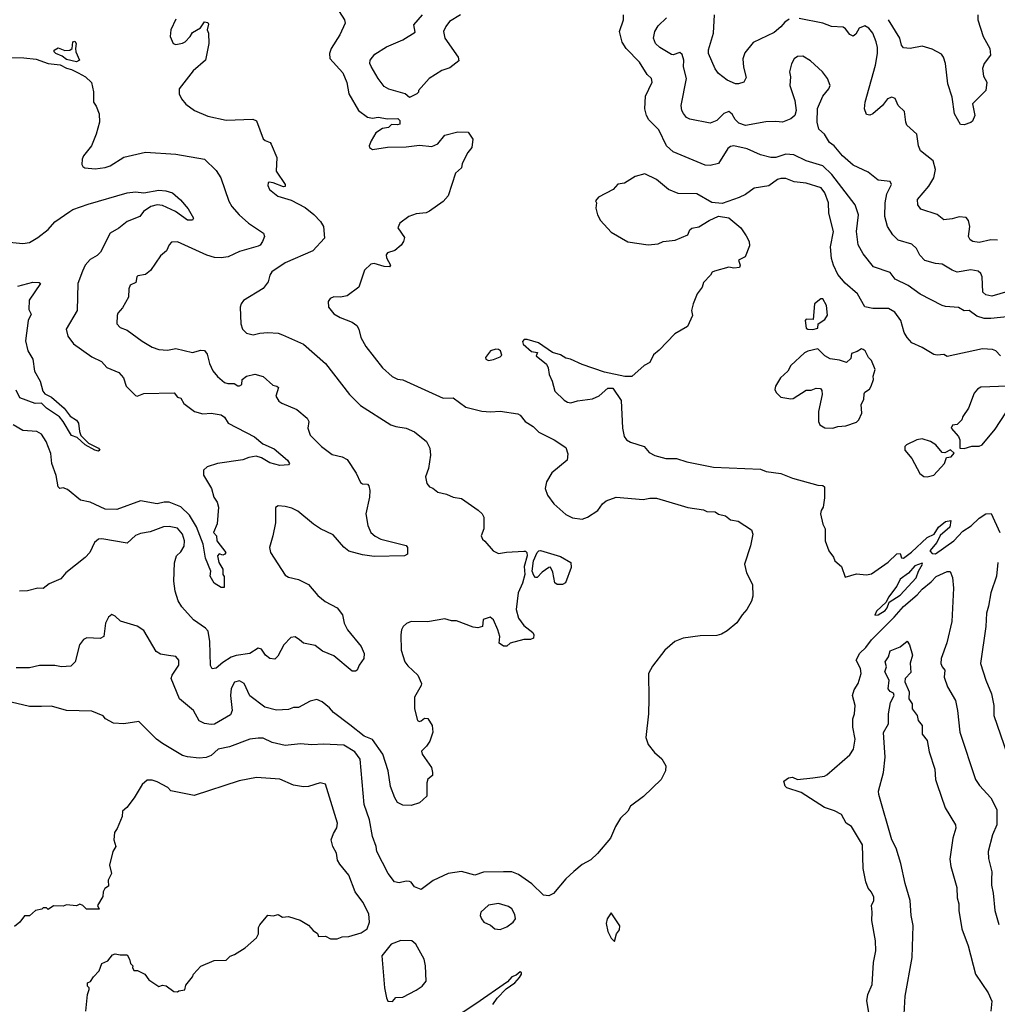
# Model space of a CAD drawing. Extents: x 1678431 to 1860718, y 384618 to 522882.
# Tile 386 of 473: x 1809006 to 1814823, y 431326 to 437186. Entities that reach past the tile are written whole.
import ezdxf

# ---------------------------------------------------------------- set-up
doc = ezdxf.new("R2010")
doc.units = 0

msp = doc.modelspace()

# ---------------------------------------------------------------- linework, layer by layer
at = {"layer": '0CON10XD'}
for points in [[(1810906.7, 437235), (1810938.8, 437185), (1810943.3, 437165), (1810912, 437095), (1810859.2, 437015), (1810850, 436985), (1810851.2, 436955), (1810929.7, 436869.7), (1810952.7, 436812.7), (1810964.3, 436745), (1811021.2, 436645), (1811076.1, 436606.1), (1811105, 436600), (1811140, 436605)], [(1809935, 437188.8), (1809906.2, 437125), (1809902, 437085), (1809920, 437045), (1809935, 437038.8), (1809975, 437046), (1809990, 437055), (1810021.2, 437085), (1810035, 437108.8), (1810083, 437137), (1810105, 437172.5), (1810125, 437170), (1810129.3, 437159.3), (1810122.5, 437125), (1810130, 437105), (1810131.2, 437045), (1810111.2, 436945), (1810037.9, 436882.1), (1809955.8, 436775), (1809955.4, 436745), (1809969.1, 436715), (1809993.8, 436683.8), (1810046.2, 436646.2), (1810125, 436611.1), (1810235, 436588.6), (1810394.1, 436594.1), (1810415, 436583.8), (1810455, 436477.5), (1810466.4, 436466.4), (1810497.5, 436455), (1810503.3, 436445), (1810536.1, 436366.1), (1810532.9, 436285), (1810585.6, 436205.6), (1810586.7, 436193.3), (1810575, 436192), (1810515, 436215.6), (1810491.1, 436218.9), (1810484.2, 436215), (1810481.7, 436198.3), (1810492.9, 436175), (1810541.2, 436135), (1810621.9, 436111.9), (1810705, 436067.9), (1810756.7, 436026.7), (1810796.2, 435985), (1810813.5, 435955), (1810819.2, 435885), (1810750.5, 435809.5), (1810585, 435739.6), (1810506.9, 435685), (1810494.5, 435665), (1810485, 435626.2), (1810455, 435585.8), (1810338.8, 435515), (1810324.4, 435495.6), (1810318.6, 435475), (1810321.4, 435375), (1810332.5, 435345), (1810355, 435320.8), (1810395, 435311.1), (1810435, 435320.9), (1810483.5, 435323.5), (1810545, 435319.4), (1810570.4, 435310.4), (1810694.5, 435254.5), (1810825, 435140.8), (1810969.2, 434955), (1811035, 434890.6), (1811215, 434775.7), (1811245, 434764.4), (1811305, 434754.3), (1811355, 434732.5), (1811426.6, 434676.6), (1811445.8, 434635.8), (1811450.8, 434595), (1811439.2, 434515), (1811420, 434465), (1811428, 434425), (1811445, 434406.7), (1811465, 434398.8), (1811495, 434374), (1811545, 434362), (1811585, 434344), (1811635, 434336.2), (1811735, 434267.5), (1811757.5, 434245), (1811767.5, 434225), (1811767.5, 434155), (1811752.5, 434115), (1811760, 434095), (1811773, 434083), (1811823.3, 434025), (1811855, 434008.8), (1811902.3, 434017.7), (1812005, 434024), (1812015, 434023.8), (1812024.2, 434014.2), (1812025.4, 433995), (1812007.8, 433932.2), (1812012.4, 433885), (1811997.3, 433832.7), (1811971.4, 433775), (1811960, 433675), (1811974.2, 433625), (1812005, 433581.2), (1812058.8, 433538.8), (1812066, 433525), (1812063.3, 433505), (1812045, 433497.5), (1812005, 433498), (1811924.1, 433475.9), (1811905, 433457.5), (1811885, 433457.5), (1811860, 433475), (1811862.5, 433515), (1811851.2, 433555), (1811826.2, 433615), (1811805, 433630), (1811764.1, 433615.9), (1811760, 433575), (1811733, 433567), (1811705, 433571.2), (1811605, 433608.8), (1811575, 433607.5), (1811535, 433620), (1811431.7, 433601.7), (1811335, 433604.2), (1811307, 433593), (1811288, 433575), (1811278.6, 433555), (1811273.1, 433525), (1811275.8, 433434.2), (1811297.1, 433365), (1811315, 433340.8), (1811376, 433285), (1811396.2, 433235), (1811395.9, 433224.1), (1811355.8, 433155), (1811355.6, 433085), (1811374, 433015), (1811385, 433010), (1811395, 433013.3), (1811415, 433030), (1811435, 433026.7), (1811461.2, 432985), (1811463.8, 432945), (1811447.3, 432892.7), (1811427.3, 432862.7), (1811397, 432833), (1811401.2, 432815), (1811456.2, 432735), (1811463.3, 432705), (1811462.5, 432687.5), (1811434.2, 432665.8), (1811428.8, 432645), (1811428.8, 432565), (1811384.6, 432525.4), (1811335, 432508.9), (1811285, 432511.5), (1811255, 432527.8), (1811238.2, 432555), (1811212.2, 432622.2), (1811199.1, 432715), (1811166.4, 432815), (1811105, 432901.6), (1811055, 432922.4), (1810969.8, 432989.8), (1810872.5, 433062.5), (1810849.8, 433089.8), (1810805.5, 433125.5), (1810775, 433139.4), (1810735, 433130), (1810665, 433092.2), (1810635, 433092.5), (1810605, 433081.4), (1810535, 433077.5), (1810464, 433094), (1810375, 433161.5), (1810341.9, 433235), (1810315, 433251.5), (1810285, 433244.2), (1810263.9, 433206.1), (1810260, 433165), (1810270, 433075), (1810260.8, 433049.2), (1810165, 432993.3), (1810145, 432990.6), (1810105, 432997.8), (1810075, 433012.5), (1810040, 433075), (1809957.8, 433145), (1809906.7, 433265), (1809913.9, 433286.1), (1809953.8, 433345), (1809953.3, 433375), (1809935, 433396.2), (1809891.4, 433401.4), (1809845, 433409.2), (1809818.8, 433425), (1809745, 433550), (1809705, 433575.8), (1809605.8, 433605.8), (1809575, 433636.7), (1809555, 433646.2), (1809535, 433630), (1809516, 433595), (1809506.2, 433515), (1809485, 433504), (1809405, 433506.7), (1809385, 433497.5), (1809362.5, 433465), (1809335.8, 433365), (1809311.2, 433338.8), (1809255.8, 433334.2), (1809215, 433343.1), (1809125, 433341.9), (1809065, 433328.6), (1808985, 433329.4)], [(1811630, 437215), (1811564.1, 437175.9), (1811541.2, 437145), (1811528.8, 437115), (1811536.2, 437075), (1811615, 436962.5), (1811618.3, 436941.7), (1811565, 436900), (1811517.3, 436882.7), (1811443.3, 436835), (1811380, 436765), (1811380, 436755), (1811370, 436745), (1811325, 436722.5), (1811300, 436745), (1811202.7, 436772.7), (1811175, 436788.8), (1811138.6, 436835), (1811096.6, 436906.6), (1811090, 436925), (1811092.5, 436945), (1811119.5, 436980.5), (1811188.8, 437025), (1811285, 437066), (1811359.3, 437110.7), (1811351.2, 437155), (1811403.3, 437215)], [(1814919.1, 435420.9), (1814785, 435406.7), (1814745, 435408.2), (1814701.1, 435421.1), (1814655, 435455.8), (1814625, 435453.1), (1814592.6, 435472.6), (1814515, 435478.1), (1814495.4, 435485.4), (1814365, 435552.5), (1814293.2, 435603.2), (1814215, 435641.5), (1814185, 435681.4), (1814086, 435715), (1814025, 435792), (1813994.5, 435845.5), (1813986, 435925), (1813997.9, 436025), (1813977.9, 436085), (1813838.3, 436265), (1813785.6, 436315.6), (1813685.9, 436345.9), (1813611.9, 436381.9), (1813565.2, 436384.8), (1813505, 436365.4), (1813475, 436366.1), (1813415, 436380.7), (1813335, 436416.7), (1813255, 436434.6), (1813235, 436430.9), (1813219.8, 436420.2), (1813165, 436330.8), (1813115, 436318.5), (1813085, 436320.9), (1812895, 436398.9), (1812854.7, 436434.7), (1812808.8, 436531.2), (1812749.1, 436589.1), (1812735, 436616.2), (1812726.2, 436655), (1812729.1, 436730.9), (1812769.2, 436815), (1812766, 436835), (1812739.5, 436859.5), (1812695, 436933.1), (1812615.5, 437015), (1812591.7, 437051.7), (1812574.5, 437115), (1812599.4, 437185), (1812599.4, 437215)], [(1814885, 435568.8), (1814789.6, 435540.4), (1814755, 435548.5), (1814736.4, 435565), (1814732.2, 435655), (1814724.5, 435674.5), (1814708.3, 435688.3), (1814665, 435697.1), (1814585, 435683.8), (1814555, 435694.6), (1814495, 435731.4), (1814455, 435735.6), (1814392.1, 435752.1), (1814362.5, 435785), (1814342.5, 435825), (1814315, 435849.2), (1814232.8, 435872.8), (1814201.4, 435905), (1814168.9, 435955), (1814153.8, 436015), (1814156.2, 436095), (1814165, 436150), (1814193.8, 436205), (1814185, 436223.3), (1814115, 436230), (1814055, 436278.8), (1813965, 436319.1), (1813901.8, 436375), (1813852.9, 436435), (1813825, 436454.3), (1813795.7, 436505), (1813761.9, 436535), (1813751.1, 436575), (1813753.6, 436656.4), (1813785, 436731.2), (1813820, 436775), (1813828, 436795), (1813812.2, 436835), (1813782.2, 436875), (1813710.7, 436940.7), (1813665, 436969.2), (1813635, 436965.8), (1813615, 436953.3), (1813597.7, 436922.3), (1813586.2, 436875), (1813593.3, 436845), (1813588.8, 436795), (1813618.6, 436705), (1813625.7, 436645), (1813618, 436615), (1813595, 436595.8), (1813545, 436575.6), (1813505, 436580.5), (1813445, 436577.5), (1813324.6, 436555.4), (1813285, 436569.5), (1813262.4, 436592.4), (1813245, 436623.8), (1813225, 436640), (1813195, 436628.1), (1813155, 436585.6), (1813115, 436570.6), (1812994.5, 436594.5), (1812974.6, 436604.6), (1812955, 436628), (1812945.5, 436645.5), (1812942.2, 436675), (1812973.9, 436835), (1812955.5, 436905), (1812956.9, 436945), (1812948.8, 436978.8), (1812935, 436990), (1812895, 436975.7), (1812885, 436978.1), (1812815, 437019.4), (1812788.6, 437045), (1812778.1, 437075), (1812784.4, 437115), (1812805, 437148.6), (1812855, 437197.8)], [(1813585, 437189.4), (1813558.2, 437171.8), (1813535, 437143.1), (1813495, 437110), (1813370.9, 437049.1), (1813320.8, 436989.2), (1813308, 436952), (1813313, 436903), (1813328.5, 436841.5), (1813315.5, 436814.5), (1813283.2, 436803.2), (1813265, 436804.5), (1813215, 436826.9), (1813164, 436865), (1813145, 436893.8), (1813104.4, 436985), (1813104.4, 437005.6), (1813134.2, 437105), (1813140.4, 437215)], [(1814825, 435874.6), (1814785, 435876.7), (1814715, 435860.7), (1814676.7, 435865), (1814662.5, 435875), (1814652.2, 435895), (1814660.4, 435955), (1814650.9, 435990.9), (1814637.9, 436007.9), (1814596.7, 436013.3), (1814555, 436000.4), (1814505, 435995.6), (1814465, 436026.7), (1814368.5, 436058.5), (1814350, 436085), (1814347.8, 436115), (1814415.7, 436194.3), (1814445.2, 436244.8), (1814455.9, 436295), (1814442.1, 436345), (1814366.9, 436405), (1814354.5, 436435), (1814345, 436503.8), (1814285, 436558), (1814277.8, 436575), (1814270.3, 436640.3), (1814233.3, 436675), (1814215, 436717.5), (1814195, 436723.8), (1814168.8, 436715), (1814140, 436675), (1814083.3, 436625), (1814065, 436617.5), (1814045, 436621.2), (1814033.1, 436655), (1814037.5, 436695), (1814098.2, 436915), (1814110.3, 436985), (1814109.4, 437019.4), (1814102.3, 437055), (1814081.8, 437105), (1814058.9, 437135), (1814035, 437149.1), (1814001.4, 437135), (1813980.3, 437099.7), (1813965, 437088), (1813945, 437098), (1813920.7, 437130.7), (1813905, 437140.8), (1813835.6, 437145.6), (1813785, 437164.3), (1813645, 437193.8)], [(1814706.2, 437215), (1814706.2, 437185), (1814738.8, 437085), (1814778.8, 437015), (1814782, 436975), (1814744.3, 436925.7), (1814735.8, 436895), (1814740.7, 436850.7), (1814761.4, 436815), (1814754.2, 436765), (1814675.8, 436685), (1814688.8, 436615), (1814675, 436582.5), (1814665, 436573.3), (1814625, 436560), (1814605, 436562.5), (1814567.5, 436625), (1814554.5, 436725.5), (1814529.6, 436805), (1814515.2, 436925.2), (1814502.9, 436962.9), (1814490.5, 436980.5), (1814435, 437010.9), (1814375, 437028.5), (1814305, 437014.2), (1814265, 437019.2), (1814253.3, 437035), (1814242.1, 437075), (1814175, 437185.8)], [(1809345, 436934.4), (1809285, 436949.4), (1809258.9, 436968.9), (1809221.2, 436985), (1809211.2, 436995), (1809211.2, 437005), (1809235, 437017.5), (1809275, 437002.5), (1809305, 437003.8), (1809317.5, 437015), (1809322.5, 437055), (1809335, 437057.5), (1809342.5, 437045), (1809337.5, 437015), (1809341.2, 436995), (1809361.2, 436945), (1809345, 436934.4)], [(1808905, 436961.4), (1809030.9, 436959.1), (1809105, 436950.4), (1809175, 436925.5), (1809247.3, 436917.3), (1809285, 436896.5), (1809315, 436890), (1809355, 436870.5), (1809397.5, 436845), (1809432.7, 436812.7), (1809445.6, 436755.6), (1809445.7, 436695.7), (1809461.7, 436671.7), (1809479.2, 436625), (1809480.8, 436575), (1809461.4, 436505), (1809432.5, 436435), (1809386.2, 436375), (1809378.8, 436355), (1809376.7, 436325), (1809382, 436312), (1809394.1, 436304.1), (1809455, 436298.6), (1809515, 436306.7), (1809545, 436316.9), (1809625, 436367.8), (1809755, 436397.3), (1809935, 436386.5), (1810105.5, 436355.5), (1810175, 436288), (1810202.5, 436245), (1810251.1, 436105), (1810268.1, 436075), (1810311.9, 436025), (1810368, 435975), (1810456.2, 435915), (1810462, 435895), (1810451.4, 435865), (1810437.1, 435845), (1810425, 435838.5), (1810315, 435805.8), (1810246.4, 435773.6), (1810205, 435767.9), (1810165, 435771.5), (1810120, 435785), (1809945, 435862.9), (1809908.9, 435861.1), (1809895, 435846.7), (1809880.7, 435809.3), (1809845, 435781.2), (1809785, 435693.8), (1809755, 435670), (1809708.8, 435661.2), (1809702.5, 435655), (1809697.3, 435622.7), (1809664.2, 435605.8), (1809656.2, 435585), (1809654, 435535), (1809618.3, 435471.7), (1809590.2, 435439.8), (1809585.5, 435424.5), (1809585, 435376.7), (1809603.5, 435353.5), (1809645, 435338.5), (1809735, 435273.5), (1809795, 435236.9), (1809835, 435222.2), (1809885, 435219.4), (1809935, 435229.5), (1810035, 435205.8), (1810085, 435218.9), (1810105, 435217.1), (1810121.1, 435195), (1810135, 435140), (1810156.3, 435096.3), (1810182.4, 435062.4), (1810225, 435026.7), (1810245, 435020), (1810281.7, 435021.7), (1810305, 435006.2), (1810315, 435006.2), (1810328.8, 435015), (1810330, 435045), (1810355, 435064), (1810405, 435075.6), (1810455, 435063.3), (1810511.7, 435011.7), (1810535.9, 435005.9), (1810546.1, 434996.1), (1810531.2, 434945), (1810548.8, 434915), (1810565, 434902.9), (1810655.7, 434865.7), (1810716.7, 434815), (1810727.5, 434795), (1810721.2, 434755), (1810735, 434713.8), (1810802.2, 434645), (1810865, 434597.8), (1810924.4, 434584.4), (1810955, 434569.2), (1811007.8, 434487.8), (1811035, 434431.2), (1811045, 434424), (1811075, 434421.2), (1811082.7, 434412.7), (1811090, 434385), (1811088.5, 434345), (1811065.4, 434245), (1811076.9, 434175), (1811095.5, 434135), (1811121.7, 434111.7), (1811155.3, 434095.3), (1811305, 434057.5), (1811314, 434045), (1811313.3, 434005), (1811295.6, 433994.4), (1811115, 433991.3), (1811045, 434002), (1810965, 434023.9), (1810935, 434046.7), (1810870.8, 434120.8), (1810796.2, 434156.2), (1810755, 434183.3), (1810660.8, 434260.8), (1810625, 434278.8), (1810585, 434287.9), (1810545, 434292), (1810528, 434282), (1810528, 434192), (1810513.3, 434115), (1810491.9, 434045), (1810499.4, 434015), (1810585, 433880), (1810605, 433868.6), (1810664.6, 433854.6), (1810725, 433824), (1810780.1, 433760.1), (1810823.8, 433723.8), (1810895.7, 433685.7), (1810927.5, 433645), (1810937.1, 433595), (1810956.5, 433555), (1811037.1, 433455), (1811055.7, 433415), (1811052.9, 433385), (1811025.5, 433344.5), (1811013.8, 433315), (1811005, 433308), (1810985, 433308), (1810875, 433399.6), (1810808.9, 433428.9), (1810765, 433460.8), (1810695.7, 433475.7), (1810672, 433495), (1810645, 433512.9), (1810620.2, 433509.8), (1810577.8, 433465), (1810542.4, 433397.6), (1810525, 433380.8), (1810495, 433384), (1810468.9, 433405), (1810445, 433440.6), (1810425, 433445.4), (1810375, 433413.3), (1810295, 433403.1), (1810265, 433392.2), (1810215, 433361.3), (1810175, 433327.3), (1810152.4, 433322.4), (1810142.1, 433342.1), (1810138, 433485), (1810126.8, 433546.8), (1810112.5, 433565), (1810041.1, 433615), (1809971.4, 433691.4), (1809948.3, 433728.3), (1809931.1, 433785), (1809922.7, 433845), (1809926.6, 433953.4), (1809938.6, 433995), (1809965, 434020), (1809985, 434053.3), (1809987.5, 434085), (1809975.3, 434125), (1809945, 434159.5), (1809895, 434170), (1809861.7, 434168.3), (1809782, 434138), (1809725, 434128.8), (1809695, 434116), (1809645, 434071.2), (1809495, 434097.1), (1809475, 434094), (1809451.2, 434075), (1809424, 434015), (1809396.2, 433985), (1809280, 433895), (1809250.7, 433859.3), (1809181.7, 433828.3), (1809145, 433800), (1809115, 433802.5), (1809053.6, 433786.4), (1809004.1, 433785.9)], [(1811140, 436605), (1811195, 436596.7), (1811257, 436597), (1811267.5, 436585), (1811267.5, 436565), (1811255, 436560), (1811218.3, 436561.7), (1811200, 436545), (1811165, 436537.5), (1811125, 436512.5), (1811096.7, 436465), (1811086.2, 436435), (1811086.7, 436425), (1811105, 436412.5), (1811195, 436428), (1811305, 436429.2), (1811385, 436438.8), (1811459.3, 436430.7), (1811495, 436447.5), (1811535, 436498.8), (1811612.3, 436517.7), (1811675, 436516), (1811703.3, 436475), (1811696.2, 436425), (1811673.3, 436395), (1811639.3, 436330.7), (1811635.9, 436304.1), (1811598.3, 436271.7), (1811555, 436137.5), (1811525, 436103.3), (1811445, 436046.2), (1811425, 436036.2), (1811365, 436030), (1811322.5, 436015), (1811267.5, 435975), (1811257, 435947), (1811295, 435890), (1811290, 435865), (1811276.7, 435845), (1811237.9, 435812.1), (1811195, 435798.6), (1811186.1, 435786.1), (1811189.2, 435769.2), (1811213.3, 435725), (1811207.5, 435715), (1811175, 435716.7), (1811115.6, 435734.4), (1811095, 435730), (1811058.8, 435695), (1811025, 435593.3), (1810955, 435542), (1810915.8, 435534.2), (1810875, 435535.8), (1810853.9, 435526.1), (1810840.7, 435509.3), (1810844.3, 435474.3), (1810876.2, 435435), (1810913.7, 435413.7), (1810985, 435386), (1811012, 435365), (1811024, 435345), (1811036, 435295), (1811065, 435241.2), (1811164.2, 435115), (1811222.4, 435062.4), (1811255, 435047.5), (1811285, 435042.9), (1811525, 434934.2), (1811585.4, 434935.4), (1811660.7, 434880.7), (1811724.4, 434864.4), (1811755, 434855.8), (1811807, 434853), (1811865, 434857.1), (1811970.7, 434840.7), (1811985, 434832), (1812014.7, 434794.7), (1812060.8, 434765), (1812095, 434730.8), (1812186.4, 434686.4), (1812255, 434639.2), (1812267.5, 434602.5), (1812264, 434565), (1812171.7, 434488.3), (1812140.8, 434435), (1812132, 434395), (1812146.8, 434356.8), (1812184.2, 434305), (1812255, 434240.8), (1812295, 434220.8), (1812352.7, 434212.7), (1812385, 434226), (1812446.2, 434265), (1812473.8, 434305), (1812495, 434323.3), (1812555, 434344), (1812715, 434330.8), (1812755, 434339.2), (1812795, 434338.6), (1812942.5, 434295), (1812982.3, 434282.3), (1813075, 434268.8), (1813095, 434260), (1813145, 434256.7), (1813165, 434243.8), (1813205, 434233.3), (1813235, 434210), (1813280.7, 434200.7), (1813360.5, 434150.5), (1813368, 434125), (1813354, 434055), (1813318.8, 433945), (1813330.8, 433895), (1813366, 433825), (1813369.2, 433755), (1813360.8, 433725), (1813332.9, 433675), (1813304.3, 433645), (1813273.6, 433596.4), (1813215, 433548), (1813181.7, 433528.3), (1813155, 433520.6), (1813055, 433518.5), (1812954.6, 433505.4), (1812905, 433485.7), (1812845, 433434.2), (1812771.2, 433338.8), (1812748, 433295), (1812750, 433145), (1812748.6, 433055), (1812731.4, 432915), (1812745, 432873.3), (1812783.8, 432825), (1812827.9, 432787.9), (1812851.2, 432745), (1812848.8, 432715), (1812823.8, 432665), (1812717.3, 432562.7), (1812640.8, 432505), (1812623.8, 432475), (1812582, 432435), (1812551.4, 432385), (1812522, 432315), (1812445, 432224.4), (1812405, 432185.6), (1812352.4, 432157.6), (1812303.3, 432116.7), (1812256.7, 432073.3), (1812182, 431985), (1812155, 431972.5), (1812122.5, 431975), (1812052.8, 432042.8), (1811975, 432099.4), (1811935, 432114.4), (1811884.4, 432115.6), (1811765, 432112.9), (1811715, 432095.8), (1811635, 432116.5), (1811555.6, 432104.4), (1811466.8, 432063.2), (1811395, 432010), (1811356, 432026), (1811335, 432052.5), (1811325, 432056.7), (1811305, 432058.8), (1811265, 432048.8), (1811235.9, 432055.9), (1811198, 432105), (1811130.8, 432235), (1811127.5, 432265), (1811105.8, 432325), (1811088.1, 432425), (1811055.6, 432515), (1811031.5, 432785), (1810999.6, 432829.6), (1810935, 432868.5), (1810814.6, 432874.6), (1810745, 432871.4), (1810677.3, 432877.3), (1810585, 432866.2), (1810508.8, 432885), (1810455, 432910), (1810425, 432910.9), (1810376.4, 432903.6), (1810255, 432858.8), (1810186.2, 432843.8), (1810145, 432807.1), (1810115, 432795.5), (1810075, 432791.1), (1810005, 432800), (1809975, 432807.1), (1809855, 432878.6), (1809820, 432905), (1809715, 433008.8), (1809625, 432995.7), (1809565, 433000), (1809517.5, 433025), (1809502.7, 433042.7), (1809435, 433070), (1809285, 433074.5), (1809195, 433100.6), (1809135, 433097.8), (1809065, 433098.1), (1808921.9, 433131.9)], [(1814842.9, 435185), (1814815, 435215.7), (1814795, 435223.3), (1814735, 435227.5), (1814525, 435181.2), (1814505, 435194), (1814465, 435189.2), (1814445, 435194.2), (1814375.6, 435235.6), (1814315, 435262), (1814285.8, 435295), (1814269.4, 435325), (1814249.4, 435395), (1814212.5, 435445), (1814175, 435467.8), (1814083, 435467), (1814035, 435477.5), (1813991.4, 435555), (1813917.1, 435617.1), (1813875, 435670), (1813847.5, 435725), (1813835.5, 435765), (1813829.6, 435835), (1813848.2, 435925), (1813820, 436035), (1813817.7, 436095), (1813796.8, 436155), (1813775, 436184.4), (1813685, 436212.5), (1813615, 436220), (1813565, 436240), (1813535, 436240.5), (1813515, 436234.4), (1813463.7, 436196.3), (1813376.4, 436183.6), (1813324.5, 436145.5), (1813288, 436128), (1813185, 436091.2), (1813125, 436098), (1813035, 436150), (1812925, 436150.5), (1812866.2, 436175), (1812795, 436235.6), (1812725, 436268.6), (1812668.3, 436251.7), (1812605, 436213.8), (1812565, 436208), (1812537.5, 436175), (1812450.7, 436129.3), (1812433, 436107), (1812437.5, 436095), (1812433.3, 436065), (1812444.1, 436024.1), (1812461.2, 435991.2), (1812525, 435921.2), (1812625, 435864.2), (1812745, 435846), (1812805, 435852.5), (1812835, 435865.8), (1812905.7, 435874.3), (1812982.5, 435905), (1812994, 435935), (1813004.5, 435945.5), (1813047.6, 435952.4), (1813108.6, 435991.4), (1813164.1, 436015.9), (1813225, 436007.5), (1813297.3, 435947.3), (1813329.5, 435899.5), (1813346.2, 435865), (1813349.3, 435840.7), (1813322.5, 435775), (1813283.3, 435755), (1813292.5, 435725), (1813288.8, 435711.2), (1813255, 435706.7), (1813225, 435713.8), (1813140.5, 435689.5), (1813126.7, 435683.3), (1813116.7, 435665), (1813075, 435622.5), (1813066.2, 435595), (1813038, 435555), (1813013.8, 435495), (1813003.3, 435455), (1813008.8, 435425), (1812979.5, 435360.5), (1812905, 435316.7), (1812811.7, 435218.3), (1812778.3, 435191.7), (1812756.2, 435145), (1812721.7, 435128.3), (1812648.3, 435061.7), (1812607.5, 435062.5), (1812485, 435088.2), (1812353.1, 435133.1), (1812284.1, 435165.9), (1812255, 435171.2), (1812225, 435191.2), (1812176, 435206), (1812092.3, 435262.3), (1812025, 435282.5), (1812008.3, 435281.7), (1811998.3, 435271.7), (1812002.5, 435255), (1812052, 435212), (1812087.5, 435205), (1812080, 435185), (1812140, 435135), (1812151.2, 435115), (1812156, 435075), (1812174.2, 435035), (1812190.8, 434975), (1812245, 434922), (1812265, 434909.2), (1812285, 434905.8), (1812325, 434917.1), (1812415, 434929.2), (1812455, 434946.7), (1812505, 434993.3), (1812535, 434993.3), (1812585, 434920), (1812593.1, 434755), (1812602.9, 434705), (1812615.8, 434685.8), (1812641.2, 434671.2), (1812722.5, 434645), (1812750.7, 434610.7), (1812785, 434592.5), (1812850, 434575), (1812915, 434574.3), (1812975.8, 434554.2), (1813025.6, 434545.6), (1813135, 434522.9), (1813415, 434510.8), (1813447.9, 434497.9), (1813535, 434485.6), (1813605, 434457.1), (1813755, 434416), (1813785, 434413.8), (1813795, 434406.2), (1813795, 434340), (1813786, 434285), (1813774.2, 434265), (1813771.4, 434245), (1813784.2, 434184.2), (1813798.8, 434155), (1813798.8, 434085), (1813821.2, 434025), (1813848.3, 433988.3), (1813856.4, 433966.4), (1813895, 433932.5), (1813918.3, 433868.3), (1813985, 433888.6), (1814045, 433883.1), (1814075, 433887.9), (1814173.4, 433956.6), (1814225, 434006.9), (1814245, 434010), (1814253.9, 433983.9), (1814265, 433981.2), (1814312.5, 434017.5), (1814405, 434103.5), (1814446.6, 434123.4), (1814473.8, 434165), (1814515, 434200), (1814546.7, 434205), (1814540.9, 434165), (1814483.6, 434116.4), (1814463.5, 434075), (1814421.5, 434025), (1814435, 434009.5), (1814455, 434007.5), (1814565, 434085.3), (1814618, 434142), (1814667.1, 434172.9), (1814715, 434219.4), (1814755, 434244.4), (1814786.2, 434246.2), (1814837.5, 434135)], [(1808945, 435861.1), (1809025, 435854.4), (1809065, 435859.4), (1809115, 435889.1), (1809175, 435937.8), (1809215, 435982.5), (1809305.4, 436044.6), (1809323, 436057), (1809412.8, 436087.2), (1809645, 436155.6), (1809695, 436161.1), (1809745, 436155.8), (1809835, 436171.9), (1809875, 436168.1), (1809916, 436155), (1809963.6, 436113.6), (1810009.4, 436059.4), (1810040, 436005), (1810035, 435992.5), (1810005, 435992), (1809934.1, 436044.1), (1809855, 436079.5), (1809825, 436084.2), (1809786.4, 436073.6), (1809743.8, 436045), (1809721.2, 436015), (1809645, 435984.4), (1809595.3, 435944.7), (1809545, 435914.5), (1809487.9, 435802.1), (1809467.4, 435782.6), (1809425, 435759.4), (1809396.4, 435725), (1809379.4, 435689.4), (1809351.9, 435615), (1809347.5, 435455), (1809283.5, 435345), (1809291.9, 435301.9), (1809327, 435257), (1809435, 435179.2), (1809492.3, 435152.3), (1809525, 435115.8), (1809596.8, 435086.8), (1809623.6, 435053.6), (1809640, 435005), (1809695, 434948.8), (1809705, 434946.2), (1809745, 434961.4), (1809925.6, 434965.6), (1809945, 434940), (1809965, 434933.3), (1809982.7, 434902.7), (1810046, 434855), (1810095, 434840), (1810145, 434844.3), (1810205, 434834.2), (1810225, 434821.2), (1810247.5, 434785), (1810403.5, 434703.5), (1810452.6, 434662.6), (1810521.2, 434631.2), (1810598.8, 434565), (1810612.5, 434545), (1810605, 434537.5), (1810555, 434533.8), (1810495, 434549.4), (1810445, 434579.4), (1810412.6, 434587.4), (1810369.4, 434580.6), (1810333.3, 434566.7), (1810183.3, 434545), (1810121.2, 434525), (1810099.2, 434505), (1810100.6, 434475), (1810147.1, 434395), (1810161.9, 434345), (1810181.4, 434315), (1810189.2, 434285), (1810182, 434185), (1810160, 434135), (1810176.7, 434115), (1810178.8, 434085), (1810232.5, 434015), (1810227.5, 434005), (1810215, 434000), (1810192.3, 434007.7), (1810183.1, 433995), (1810191.9, 433955), (1810214, 433915), (1810214, 433884), (1810223, 433873), (1810223, 433807), (1810205, 433806.7), (1810163.3, 433833.3), (1810140, 433875), (1810143.3, 433905), (1810112.2, 433982.2), (1810098.2, 434065), (1810058.3, 434168.3), (1810017.5, 434237.5), (1809965, 434285.9), (1809895, 434314.1), (1809865, 434314.7), (1809825, 434305.3), (1809725, 434321.8), (1809585, 434271.5), (1809515, 434273.5), (1809425, 434314.2), (1809367.3, 434327.3), (1809290.2, 434390.2), (1809265, 434400.8), (1809245, 434396.2), (1809235.8, 434405.8), (1809222.6, 434472.6), (1809196.9, 434545), (1809191.1, 434605), (1809163.8, 434675), (1809135, 434719.4), (1809107.5, 434735), (1809025, 434741.8), (1808967.5, 434775)], [(1809084.2, 435624.2), (1809122, 435622), (1809130, 435615), (1809063, 435517), (1809060.5, 435460.5), (1809073.8, 435433.8), (1809057.1, 435395), (1809040, 435275), (1809054.4, 435214.4), (1809084.3, 435165), (1809094.2, 435095), (1809128.6, 435035), (1809143.3, 434975), (1809155, 434960), (1809195, 434940), (1809271.2, 434875), (1809305.8, 434825.8), (1809345, 434802), (1809357.1, 434785), (1809362, 434735), (1809370.8, 434710.8), (1809416.2, 434666.2), (1809475, 434636.2), (1809482.5, 434625), (1809475, 434617.5), (1809452.5, 434625), (1809395, 434656.7), (1809348.6, 434698.6), (1809315, 434711.2), (1809265.8, 434795), (1809242.1, 434822.1), (1809165, 434874.3), (1809135, 434903.8), (1809097.5, 434902.5), (1809006.7, 434935), (1808985, 434982)], [(1808995, 435599.2), (1809084.2, 435624.2)], [(1813725, 435342.5), (1813755, 435350), (1813757.5, 435375), (1813797.7, 435402.3), (1813812.3, 435427.7), (1813807.5, 435485), (1813785, 435523.8), (1813773.3, 435525), (1813735.7, 435494.3), (1813727.5, 435402.5), (1813686.7, 435403.3), (1813680, 435395), (1813685, 435350), (1813695, 435343.3), (1813725, 435342.5)], [(1811795, 435156.7), (1811825, 435163.8), (1811865, 435180), (1811875, 435190), (1811866.7, 435215), (1811855, 435223.3), (1811840, 435225), (1811807.5, 435215), (1811777.5, 435175), (1811780, 435165), (1811795, 435156.7)], [(1813845, 434754.2), (1813875, 434765.8), (1813921.2, 434768.8), (1813985, 434790), (1814000, 434805), (1814016.4, 434843.6), (1814013.8, 434895), (1814028.8, 434925), (1814030.7, 434959.3), (1814035, 434970), (1814063, 434987), (1814072.5, 435005), (1814086.7, 435045), (1814083.8, 435065), (1814095.7, 435105), (1814075, 435157.5), (1814056.4, 435176.4), (1814036.7, 435215), (1814025, 435223.3), (1814015, 435226.7), (1813989.5, 435210.5), (1813955, 435200), (1813950.7, 435169.3), (1813925, 435146.7), (1813885, 435160), (1813828.3, 435168.3), (1813797.5, 435185), (1813755, 435227.5), (1813695, 435212.5), (1813675, 435202.5), (1813595, 435127.5), (1813575.8, 435094.2), (1813533.3, 435055), (1813503.3, 435005), (1813500, 434985), (1813506.4, 434966.4), (1813535, 434940), (1813595, 434930), (1813608.3, 434931.7), (1813685, 434981.2), (1813715, 434981.2), (1813745, 434993.8), (1813770.7, 434990.7), (1813779.3, 434979.3), (1813780, 434955), (1813758.8, 434855), (1813758.8, 434795), (1813767.5, 434775), (1813796.1, 434756.1), (1813845, 434754.2)], [(1814625, 434633.8), (1814671.7, 434648.3), (1814715, 434647.3), (1814732.9, 434655), (1814811.2, 434748.8), (1814873.4, 434846.6), (1814903.1, 434905), (1814920, 434955), (1814921.4, 434985), (1814915, 434998.8), (1814884, 435004), (1814725, 434998.6), (1814705, 434988), (1814685, 434963.8), (1814651.2, 434875), (1814617.5, 434825), (1814612.5, 434805), (1814585, 434777.5), (1814557, 434773), (1814547.5, 434755), (1814592.5, 434705), (1814600, 434685), (1814600, 434635), (1814625, 434633.8)], [(1814405, 434464.5), (1814445, 434476.2), (1814508.8, 434545), (1814520, 434580), (1814547.5, 434585), (1814566.7, 434606.7), (1814545, 434626.7), (1814511.7, 434608.3), (1814495, 434610), (1814456.4, 434656.4), (1814426.2, 434676.2), (1814375, 434691.2), (1814344.4, 434685.6), (1814282.5, 434655), (1814272.5, 434645), (1814272.5, 434625), (1814313.8, 434575), (1814362.5, 434485), (1814385, 434467.8), (1814405, 434464.5)], [(1812235, 433823.8), (1812205, 433825.5), (1812189.4, 433835), (1812178.3, 433898.3), (1812165, 433927.5), (1812155, 433926.7), (1812115, 433898.8), (1812085, 433865.8), (1812075, 433867.1), (1812065, 433879.2), (1812055.4, 433905), (1812062.9, 433965), (1812084.6, 434015), (1812095, 434025.6), (1812105, 434027.3), (1812225, 433990.8), (1812286.2, 433955), (1812288, 433925), (1812254, 433835), (1812235, 433823.8)], [(1814095, 433642.5), (1814115, 433644.6), (1814155, 433670.6), (1814166.9, 433685), (1814180.2, 433719.8), (1814245, 433761.1), (1814340, 433865), (1814353.5, 433905), (1814378.8, 433945), (1814375, 433952.5), (1814332.5, 433935), (1814295, 433891.8), (1814244.3, 433855.7), (1814225.5, 433815), (1814175, 433750), (1814160.9, 433719.1), (1814104.5, 433665), (1814095, 433642.5)], [(1814826.2, 433955), (1814818.5, 433875), (1814784.4, 433775), (1814771.5, 433695), (1814758.1, 433655), (1814755.6, 433575.6), (1814723.3, 433355), (1814754.4, 433255), (1814787.5, 433175), (1814802.2, 433105), (1814801.8, 433045), (1814881.1, 432815)], [(1814060.4, 431265), (1814047.6, 431347.6), (1814051.9, 431385), (1814079.4, 431445), (1814085.5, 431575), (1814100, 431645), (1814097.5, 431705), (1814076.5, 431825), (1814079.1, 431875), (1814073.5, 431915), (1814087.8, 431945), (1814087.8, 431965), (1814074.5, 431994.5), (1814055, 432016.7), (1814041.2, 432055), (1814024.5, 432135), (1814021.5, 432275), (1813956, 432385), (1813924.3, 432405), (1813896.2, 432456.2), (1813855, 432478.1), (1813795, 432497.8), (1813655.9, 432585.9), (1813570, 432615), (1813560, 432625), (1813552.5, 432655), (1813580, 432675), (1813605, 432678.8), (1813635, 432663.8), (1813725.6, 432674.4), (1813795, 432684), (1813808.7, 432691.3), (1813945, 432812), (1813968, 432845), (1813978.2, 432905), (1813964.3, 432975), (1813964.3, 433025), (1813974.3, 433055), (1813976.7, 433105), (1813960.6, 433165), (1813972.1, 433197.9), (1813995.6, 433235), (1814013.1, 433295), (1814009.4, 433325), (1813984.2, 433375), (1814005, 433416.9), (1814041.1, 433448.9), (1814074, 433496), (1814210, 433630), (1814265, 433693.2), (1814347, 433763), (1814375, 433797.8), (1814429.7, 433840.3), (1814458.7, 433871.3), (1814525, 433902.9), (1814542.7, 433902.7), (1814555.5, 433865.5), (1814563, 433803)], [(1814563, 433803), (1814552.9, 433605), (1814523.4, 433476.6), (1814489.6, 433385), (1814487.5, 433355), (1814494.4, 433334.4), (1814510, 433315), (1814506.8, 433273.2), (1814526.2, 433216.2), (1814573.4, 433133.4), (1814586.7, 433075), (1814600.5, 432945), (1814692.9, 432665), (1814717.6, 432627.6), (1814785.4, 432555.4), (1814820, 432485), (1814820, 432395), (1814794.5, 432335), (1814769.5, 432235), (1814771.1, 432195), (1814790.5, 432115), (1814788.5, 432068.5), (1814787.5, 432035), (1814798.8, 431988.8), (1814807.5, 431885), (1814832.1, 431802.1)], [(1814261.1, 431125), (1814274.6, 431375), (1814317.3, 431605), (1814323.1, 431795), (1814310, 431855), (1814304.4, 431945), (1814273.8, 432045), (1814249.1, 432165), (1814220.8, 432255), (1814195.3, 432305.3), (1814117.8, 432575), (1814117.1, 432595), (1814145.5, 432705), (1814156.2, 432796.2), (1814151.5, 432855), (1814146.7, 432943.3), (1814175.6, 432995), (1814175.8, 433055), (1814187.9, 433122.1), (1814208.5, 433165), (1814205, 433178), (1814185, 433187.1), (1814174.6, 433204.6), (1814178.8, 433255), (1814153.4, 433305), (1814163.2, 433335), (1814155.6, 433365), (1814176, 433395), (1814185, 433430), (1814245, 433454.4), (1814287.3, 433487.3), (1814301.2, 433465), (1814317.8, 433405), (1814304, 433356), (1814308.3, 433301.7), (1814274.5, 433265), (1814273.5, 433245), (1814299.2, 433185), (1814297.5, 433145), (1814316.9, 433115), (1814315.7, 433085), (1814345.7, 433045.7), (1814351.5, 433015), (1814376.5, 432985), (1814376.2, 432935), (1814405, 432896.7), (1814418.3, 432828.3), (1814450.4, 432725), (1814455.6, 432665), (1814465.4, 432635.4), (1814512.9, 432495), (1814573.3, 432395), (1814575.6, 432375), (1814558.1, 432315), (1814540.3, 432189.7), (1814546.4, 432146.4), (1814581.3, 432021.3), (1814585, 431960), (1814594.5, 431925), (1814593.3, 431885), (1814612.2, 431775), (1814649.4, 431675), (1814692.9, 431505), (1814769.4, 431395), (1814791.4, 431345), (1814784.4, 431285)], [(1809400, 431285), (1809410, 431385), (1809420, 431415), (1809420, 431425), (1809410, 431435), (1809410, 431455), (1809428.3, 431461.7), (1809445, 431490), (1809480, 431525), (1809495, 431570), (1809530, 431585), (1809558.3, 431621.7), (1809575, 431627.5), (1809605, 431620), (1809645, 431620), (1809660, 431595), (1809665, 431570), (1809680, 431555), (1809677.5, 431545), (1809685, 431527.5), (1809707, 431527), (1809750, 431505), (1809775, 431472.5), (1809835, 431432.5), (1809855, 431440), (1809877, 431437), (1809923, 431403), (1809945, 431400), (1809953, 431407), (1809988.3, 431411.7), (1809995, 431440), (1810035, 431490), (1810040, 431505), (1810085, 431552.5), (1810163.6, 431586.4), (1810235, 431588.8), (1810257.7, 431612.3), (1810285, 431622.5), (1810348, 431662), (1810415, 431722.5), (1810426.7, 431745), (1810427, 431783), (1810435, 431800), (1810483.6, 431856.4), (1810513.6, 431853.6), (1810545, 431860), (1810570, 431845), (1810605, 431848), (1810675, 431827.5), (1810725, 431797.5), (1810752.5, 431765), (1810777.7, 431747.7), (1810785, 431730), (1810825, 431732.5), (1810856.4, 431716.4), (1810895, 431716.7), (1810925, 431728.8), (1810965, 431730), (1811038.8, 431751.2), (1811073.9, 431776.1), (1811088, 431815), (1811082.9, 431865), (1811048.6, 431935), (1811003.1, 431995), (1810964.3, 432095), (1810910.2, 432160.2), (1810896.7, 432185), (1810891.4, 432225), (1810870, 432265), (1810858.8, 432305), (1810873.3, 432343.3), (1810893.2, 432376.8), (1810896.9, 432405), (1810825, 432636.2), (1810793.9, 432643.9), (1810725, 432621.9), (1810695, 432620.5), (1810635, 432630), (1810555, 432665.6), (1810414.4, 432675.6), (1810312.8, 432657.2), (1810045, 432568.1), (1809906.1, 432596.1), (1809886.9, 432616.9), (1809825, 432650), (1809795, 432660), (1809765, 432660), (1809735.9, 432634.1), (1809687.5, 432555), (1809643, 432497), (1809617.5, 432475), (1809616.7, 432445), (1809586.7, 432373.3), (1809570.7, 432349.3), (1809566.7, 432305), (1809578.8, 432265), (1809560, 432235), (1809540, 432155), (1809553.3, 432105), (1809533.3, 432065), (1809535, 432030), (1809512.5, 432015), (1809503.6, 431996.4), (1809501.7, 431968.3), (1809470, 431915), (1809478.3, 431891.7), (1809403, 431893), (1809382.5, 431915), (1809365, 431922.5), (1809345, 431912.5), (1809285, 431917.5), (1809265, 431910), (1809208.3, 431911.7), (1809175, 431890), (1809165, 431900), (1809145, 431900), (1809137, 431893), (1809100, 431885), (1809065, 431852.5), (1809035, 431852.5), (1809007.5, 431815), (1808975, 431790)], [(1811865, 431771.4), (1811905, 431787.9), (1811942.5, 431815), (1811955.7, 431835.7), (1811951.7, 431861.7), (1811934, 431895), (1811915, 431909.2), (1811855, 431925.6), (1811795, 431915.7), (1811750, 431875), (1811746.7, 431855), (1811753.3, 431835), (1811767.5, 431815), (1811806.6, 431796.6), (1811832.5, 431775), (1811865, 431771.4)], [(1812545, 431700), (1812557.5, 431745), (1812575, 431770), (1812577, 431793), (1812525, 431870), (1812501.2, 431835), (1812496.4, 431806.4), (1812505, 431760), (1812525, 431720), (1812545, 431700)], [(1811225, 431342.9), (1811245, 431366.2), (1811285, 431368), (1811365, 431410.4), (1811400, 431435), (1811424.2, 431465), (1811421.2, 431555), (1811413.3, 431595), (1811363.6, 431683.6), (1811340, 431705), (1811275, 431705.7), (1811215.8, 431684.2), (1811160, 431615), (1811176.2, 431425), (1811188.8, 431365), (1811197.5, 431345), (1811225, 431342.9)], [(1811821.8, 431325), (1811847.8, 431362.2), (1811901.3, 431418.7), (1811953.1, 431455), (1811980, 431485), (1811992.9, 431505), (1811992, 431515), (1811985, 431519.4), (1811960.7, 431499.3), (1811935, 431489.6), (1811909, 431461), (1811720.8, 431329.2), (1811576.4, 431233.6)]]:
    msp.add_lwpolyline(points, dxfattribs=at)

doc.saveas('drawing.dxf')
